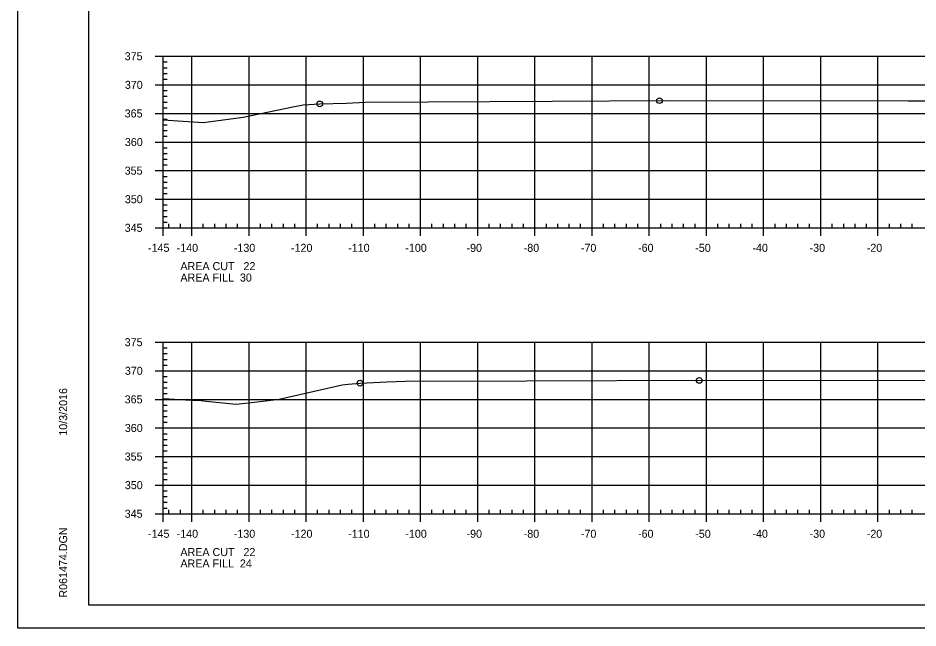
# Model space of a CAD drawing. Extents: x 1359801 to 1362404, y 372415 to 374228.
# Drawn here: x 1359800.9 to 1359958.4, y 372734.6 to 372841.3 of the extents above; entities that cross this region are included whole.
import ezdxf

# ---------------------------------------------------------------- set-up
doc = ezdxf.new("R2010")
doc.units = 0
for name, color, linetype in [('S_DRG_PT_SYM', 7, 'Continuous'), ('S_MAILBOX', 7, 'Continuous'), ('S_PRIMARY_CTL', 7, 'Continuous'), ('S_SHOULDER', 7, 'Continuous'), ('S_UTL_PT_SYM', 7, 'Continuous'), ('S_WATER_UTILITIES', 7, 'Continuous')]:
    doc.layers.add(name, color=color, linetype=linetype)

msp = doc.modelspace()

# ---------------------------------------------------------------- linework, layer by layer
at = {"layer": 'S_DRG_PT_SYM'}
for points in [[(1359826.35, 372823.48), (1359833.32, 372823.01), (1359839.04, 372823.77), (1359840.31, 372823.93), (1359849.31, 372825.79), (1359850.52, 372826.05), (1359850.79, 372826.07), (1359853.71, 372826.25), (1359858.35, 372826.4), (1359861.74, 372826.53), (1359894.36, 372826.73), (1359914.38, 372826.82), (1359956.61, 372826.79), (1359964.55, 372826.78)], [(1359826.35, 372774.75), (1359826.45, 372774.75), (1359831.2, 372774.47), (1359832.53, 372774.42), (1359833.86, 372774.26), (1359839.1, 372773.72), (1359842.28, 372774.07), (1359846.64, 372774.6), (1359853.8, 372776.26), (1359857.62, 372777.13), (1359858.66, 372777.23), (1359860.76, 372777.41), (1359865.46, 372777.62), (1359868.64, 372777.76), (1359889.9, 372777.8), (1359921.42, 372777.91), (1359970.23, 372777.9)]]:
    msp.add_lwpolyline(points, dxfattribs=at)
at = {"layer": 'S_MAILBOX'}
for p, q in [((1359826.35, 372834.58), (1360116.35, 372834.58)), ((1359826.35, 372804.58), (1359826.35, 372834.58)), ((1359831.35, 372804.58), (1359831.35, 372834.58)), ((1359841.35, 372804.58), (1359841.35, 372834.58)), ((1359851.35, 372804.58), (1359851.35, 372834.58)), ((1359861.35, 372804.58), (1359861.35, 372834.58)), ((1359871.35, 372804.58), (1359871.35, 372834.58)), ((1359881.35, 372804.58), (1359881.35, 372834.58)), ((1359891.35, 372804.58), (1359891.35, 372834.58)), ((1359901.35, 372804.58), (1359901.35, 372834.58)), ((1359911.35, 372804.58), (1359911.35, 372834.58)), ((1359921.35, 372804.58), (1359921.35, 372834.58)), ((1359931.35, 372804.58), (1359931.35, 372834.58)), ((1359941.35, 372804.58), (1359941.35, 372834.58)), ((1359951.35, 372804.58), (1359951.35, 372834.58)), ((1359826.35, 372829.58), (1360116.35, 372829.58)), ((1359826.35, 372824.58), (1360116.35, 372824.58)), ((1359826.35, 372819.58), (1360116.35, 372819.58)), ((1359826.35, 372814.58), (1360116.35, 372814.58)), ((1359826.35, 372809.58), (1360116.35, 372809.58)), ((1359826.35, 372804.58), (1360116.35, 372804.58)), ((1359826.35, 372784.58), (1360116.35, 372784.58)), ((1359826.35, 372754.58), (1359826.35, 372784.58)), ((1359831.35, 372754.58), (1359831.35, 372784.58)), ((1359841.35, 372754.58), (1359841.35, 372784.58)), ((1359851.35, 372754.58), (1359851.35, 372784.58)), ((1359861.35, 372754.58), (1359861.35, 372784.58)), ((1359871.35, 372754.58), (1359871.35, 372784.58)), ((1359881.35, 372754.58), (1359881.35, 372784.58)), ((1359891.35, 372754.58), (1359891.35, 372784.58)), ((1359901.35, 372754.58), (1359901.35, 372784.58)), ((1359911.35, 372754.58), (1359911.35, 372784.58)), ((1359921.35, 372754.58), (1359921.35, 372784.58)), ((1359931.35, 372754.58), (1359931.35, 372784.58)), ((1359941.35, 372754.58), (1359941.35, 372784.58)), ((1359951.35, 372754.58), (1359951.35, 372784.58)), ((1359826.35, 372779.58), (1360116.35, 372779.58)), ((1359826.35, 372774.58), (1360116.35, 372774.58)), ((1359826.35, 372769.58), (1360116.35, 372769.58)), ((1359826.35, 372764.58), (1360116.35, 372764.58)), ((1359826.35, 372759.58), (1360116.35, 372759.58)), ((1359826.35, 372754.58), (1360116.35, 372754.58))]:
    msp.add_line(p, q, dxfattribs=at)
at = {"layer": 'S_SHOULDER'}
msp.add_line((1359800.95, 372734.61), (1360134.28, 372734.61), dxfattribs=at)
for points in [[(1359800.94, 372947.94), (1360134.28, 372947.94), (1360134.28, 372734.6), (1359800.94, 372734.6)], [(1360047.27, 372944.04), (1360047.27, 372934.16), (1360083, 372934.16), (1360083, 372931.24), (1360106.2, 372931.24), (1360106.2, 372906.91), (1360129.53, 372906.91), (1360129.53, 372738.58), (1359813.35, 372738.58), (1359813.35, 372944.04)]]:
    msp.add_lwpolyline(points, close=True, dxfattribs=at)
for centre in [(1359853.71, 372826.25), (1359913.13, 372826.81), (1359860.76, 372777.41), (1359920.1, 372777.9)]:
    msp.add_circle(centre, 0.5, dxfattribs=at)
at = {"layer": 'S_UTL_PT_SYM'}
for p, q in [((1359813.35, 372738.58), (1359813.35, 372944.04)), ((1359813.35, 372738.58), (1359813.35, 372738.58)), ((1360129.53, 372738.58), (1359813.35, 372738.58))]:
    msp.add_line(p, q, dxfattribs=at)
at = {"layer": 'S_WATER_UTILITIES'}
for p, q in [((1359824.95, 372834.58), (1359826.35, 372834.58)), ((1359826.35, 372804.58), (1359826.35, 372834.58)), ((1359826.35, 372833.58), (1359827.05, 372833.58)), ((1359826.35, 372832.58), (1359827.05, 372832.58)), ((1359826.35, 372831.58), (1359827.05, 372831.58)), ((1359824.95, 372829.58), (1359826.35, 372829.58)), ((1359826.35, 372830.58), (1359827.05, 372830.58)), ((1359826.35, 372828.58), (1359827.05, 372828.58)), ((1359826.35, 372827.58), (1359827.05, 372827.58)), ((1359826.35, 372826.58), (1359827.05, 372826.58)), ((1359824.95, 372824.58), (1359826.35, 372824.58)), ((1359826.35, 372825.58), (1359827.05, 372825.58)), ((1359826.35, 372823.58), (1359827.05, 372823.58)), ((1359826.35, 372822.58), (1359827.05, 372822.58)), ((1359826.35, 372821.58), (1359827.05, 372821.58)), ((1359826.35, 372820.58), (1359827.05, 372820.58)), ((1359824.95, 372819.58), (1359826.35, 372819.58)), ((1359826.35, 372818.58), (1359827.05, 372818.58)), ((1359826.35, 372817.58), (1359827.05, 372817.58)), ((1359826.35, 372816.58), (1359827.05, 372816.58)), ((1359826.35, 372815.58), (1359827.05, 372815.58)), ((1359824.95, 372814.58), (1359826.35, 372814.58)), ((1359826.35, 372813.58), (1359827.05, 372813.58)), ((1359826.35, 372812.58), (1359827.05, 372812.58)), ((1359826.35, 372811.58), (1359827.05, 372811.58)), ((1359826.35, 372810.58), (1359827.05, 372810.58)), ((1359824.95, 372809.58), (1359826.35, 372809.58)), ((1359826.35, 372808.58), (1359827.05, 372808.58)), ((1359826.35, 372807.58), (1359827.05, 372807.58)), ((1359826.35, 372806.58), (1359827.05, 372806.58)), ((1359826.35, 372805.58), (1359827.05, 372805.58)), ((1359824.95, 372804.58), (1359826.35, 372804.58)), ((1359826.35, 372804.58), (1359826.35, 372805.28)), ((1359826.35, 372804.58), (1360116.35, 372804.58)), ((1359826.35, 372803.18), (1359826.35, 372804.58)), ((1359827.35, 372804.58), (1359827.35, 372805.28)), ((1359829.35, 372804.58), (1359829.35, 372805.28)), ((1359831.35, 372803.18), (1359831.35, 372804.58)), ((1359833.35, 372804.58), (1359833.35, 372805.28)), ((1359835.35, 372804.58), (1359835.35, 372805.28)), ((1359837.35, 372804.58), (1359837.35, 372805.28)), ((1359839.35, 372804.58), (1359839.35, 372805.28)), ((1359841.35, 372803.18), (1359841.35, 372804.58)), ((1359843.35, 372804.58), (1359843.35, 372805.28)), ((1359845.35, 372804.58), (1359845.35, 372805.28)), ((1359847.35, 372804.58), (1359847.35, 372805.28)), ((1359849.35, 372804.58), (1359849.35, 372805.28)), ((1359851.35, 372803.18), (1359851.35, 372804.58)), ((1359853.35, 372804.58), (1359853.35, 372805.28)), ((1359855.35, 372804.58), (1359855.35, 372805.28)), ((1359857.35, 372804.58), (1359857.35, 372805.28)), ((1359859.35, 372804.58), (1359859.35, 372805.28)), ((1359861.35, 372803.18), (1359861.35, 372804.58)), ((1359863.35, 372804.58), (1359863.35, 372805.28)), ((1359865.35, 372804.58), (1359865.35, 372805.28)), ((1359867.35, 372804.58), (1359867.35, 372805.28)), ((1359869.35, 372804.58), (1359869.35, 372805.28)), ((1359871.35, 372803.18), (1359871.35, 372804.58)), ((1359873.35, 372804.58), (1359873.35, 372805.28)), ((1359875.35, 372804.58), (1359875.35, 372805.28)), ((1359877.35, 372804.58), (1359877.35, 372805.28)), ((1359879.35, 372804.58), (1359879.35, 372805.28)), ((1359881.35, 372803.18), (1359881.35, 372804.58)), ((1359883.35, 372804.58), (1359883.35, 372805.28)), ((1359885.35, 372804.58), (1359885.35, 372805.28)), ((1359887.35, 372804.58), (1359887.35, 372805.28)), ((1359889.35, 372804.58), (1359889.35, 372805.28)), ((1359891.35, 372803.18), (1359891.35, 372804.58)), ((1359893.35, 372804.58), (1359893.35, 372805.28)), ((1359895.35, 372804.58), (1359895.35, 372805.28)), ((1359897.35, 372804.58), (1359897.35, 372805.28)), ((1359899.35, 372804.58), (1359899.35, 372805.28)), ((1359901.35, 372803.18), (1359901.35, 372804.58)), ((1359903.35, 372804.58), (1359903.35, 372805.28)), ((1359905.35, 372804.58), (1359905.35, 372805.28)), ((1359907.35, 372804.58), (1359907.35, 372805.28)), ((1359909.35, 372804.58), (1359909.35, 372805.28)), ((1359911.35, 372803.18), (1359911.35, 372804.58)), ((1359913.35, 372804.58), (1359913.35, 372805.28)), ((1359915.35, 372804.58), (1359915.35, 372805.28)), ((1359917.35, 372804.58), (1359917.35, 372805.28)), ((1359919.35, 372804.58), (1359919.35, 372805.28)), ((1359921.35, 372803.18), (1359921.35, 372804.58)), ((1359923.35, 372804.58), (1359923.35, 372805.28)), ((1359925.35, 372804.58), (1359925.35, 372805.28)), ((1359927.35, 372804.58), (1359927.35, 372805.28)), ((1359929.35, 372804.58), (1359929.35, 372805.28)), ((1359931.35, 372803.18), (1359931.35, 372804.58)), ((1359933.35, 372804.58), (1359933.35, 372805.28)), ((1359935.35, 372804.58), (1359935.35, 372805.28)), ((1359937.35, 372804.58), (1359937.35, 372805.28)), ((1359939.35, 372804.58), (1359939.35, 372805.28)), ((1359941.35, 372803.18), (1359941.35, 372804.58)), ((1359943.35, 372804.58), (1359943.35, 372805.28)), ((1359945.35, 372804.58), (1359945.35, 372805.28)), ((1359947.35, 372804.58), (1359947.35, 372805.28)), ((1359949.35, 372804.58), (1359949.35, 372805.28)), ((1359951.35, 372803.18), (1359951.35, 372804.58)), ((1359953.35, 372804.58), (1359953.35, 372805.28)), ((1359955.35, 372804.58), (1359955.35, 372805.28)), ((1359957.35, 372804.58), (1359957.35, 372805.28)), ((1359824.95, 372784.58), (1359826.35, 372784.58)), ((1359826.35, 372754.58), (1359826.35, 372784.58)), ((1359826.35, 372783.58), (1359827.05, 372783.58)), ((1359826.35, 372782.58), (1359827.05, 372782.58)), ((1359826.35, 372781.58), (1359827.05, 372781.58)), ((1359826.35, 372780.58), (1359827.05, 372780.58)), ((1359824.95, 372779.58), (1359826.35, 372779.58)), ((1359826.35, 372778.58), (1359827.05, 372778.58)), ((1359826.35, 372777.58), (1359827.05, 372777.58)), ((1359826.35, 372776.58), (1359827.05, 372776.58)), ((1359826.35, 372775.58), (1359827.05, 372775.58)), ((1359824.95, 372774.58), (1359826.35, 372774.58)), ((1359826.35, 372773.58), (1359827.05, 372773.58)), ((1359826.35, 372772.58), (1359827.05, 372772.58)), ((1359826.35, 372771.58), (1359827.05, 372771.58)), ((1359824.95, 372769.58), (1359826.35, 372769.58)), ((1359826.35, 372770.58), (1359827.05, 372770.58)), ((1359826.35, 372768.58), (1359827.05, 372768.58)), ((1359826.35, 372767.58), (1359827.05, 372767.58)), ((1359826.35, 372766.58), (1359827.05, 372766.58)), ((1359824.95, 372764.58), (1359826.35, 372764.58)), ((1359826.35, 372765.58), (1359827.05, 372765.58)), ((1359826.35, 372763.58), (1359827.05, 372763.58)), ((1359826.35, 372762.58), (1359827.05, 372762.58)), ((1359826.35, 372761.58), (1359827.05, 372761.58)), ((1359826.35, 372760.58), (1359827.05, 372760.58)), ((1359824.95, 372759.58), (1359826.35, 372759.58)), ((1359826.35, 372758.58), (1359827.05, 372758.58)), ((1359826.35, 372757.58), (1359827.05, 372757.58)), ((1359826.35, 372756.58), (1359827.05, 372756.58)), ((1359826.35, 372755.58), (1359827.05, 372755.58)), ((1359826.35, 372754.58), (1359826.35, 372755.28)), ((1359827.35, 372754.58), (1359827.35, 372755.28)), ((1359829.35, 372754.58), (1359829.35, 372755.28)), ((1359833.35, 372754.58), (1359833.35, 372755.28)), ((1359835.35, 372754.58), (1359835.35, 372755.28)), ((1359837.35, 372754.58), (1359837.35, 372755.28)), ((1359839.35, 372754.58), (1359839.35, 372755.28)), ((1359843.35, 372754.58), (1359843.35, 372755.28)), ((1359845.35, 372754.58), (1359845.35, 372755.28)), ((1359847.35, 372754.58), (1359847.35, 372755.28)), ((1359849.35, 372754.58), (1359849.35, 372755.28)), ((1359853.35, 372754.58), (1359853.35, 372755.28)), ((1359855.35, 372754.58), (1359855.35, 372755.28)), ((1359857.35, 372754.58), (1359857.35, 372755.28)), ((1359859.35, 372754.58), (1359859.35, 372755.28)), ((1359863.35, 372754.58), (1359863.35, 372755.28)), ((1359865.35, 372754.58), (1359865.35, 372755.28)), ((1359867.35, 372754.58), (1359867.35, 372755.28)), ((1359869.35, 372754.58), (1359869.35, 372755.28)), ((1359873.35, 372754.58), (1359873.35, 372755.28)), ((1359875.35, 372754.58), (1359875.35, 372755.28)), ((1359877.35, 372754.58), (1359877.35, 372755.28)), ((1359879.35, 372754.58), (1359879.35, 372755.28)), ((1359883.35, 372754.58), (1359883.35, 372755.28)), ((1359885.35, 372754.58), (1359885.35, 372755.28)), ((1359887.35, 372754.58), (1359887.35, 372755.28)), ((1359889.35, 372754.58), (1359889.35, 372755.28)), ((1359893.35, 372754.58), (1359893.35, 372755.28)), ((1359895.35, 372754.58), (1359895.35, 372755.28)), ((1359897.35, 372754.58), (1359897.35, 372755.28)), ((1359899.35, 372754.58), (1359899.35, 372755.28)), ((1359903.35, 372754.58), (1359903.35, 372755.28)), ((1359905.35, 372754.58), (1359905.35, 372755.28)), ((1359907.35, 372754.58), (1359907.35, 372755.28)), ((1359909.35, 372754.58), (1359909.35, 372755.28)), ((1359913.35, 372754.58), (1359913.35, 372755.28)), ((1359915.35, 372754.58), (1359915.35, 372755.28)), ((1359917.35, 372754.58), (1359917.35, 372755.28)), ((1359919.35, 372754.58), (1359919.35, 372755.28)), ((1359923.35, 372754.58), (1359923.35, 372755.28)), ((1359925.35, 372754.58), (1359925.35, 372755.28)), ((1359927.35, 372754.58), (1359927.35, 372755.28)), ((1359929.35, 372754.58), (1359929.35, 372755.28)), ((1359933.35, 372754.58), (1359933.35, 372755.28)), ((1359935.35, 372754.58), (1359935.35, 372755.28)), ((1359937.35, 372754.58), (1359937.35, 372755.28)), ((1359939.35, 372754.58), (1359939.35, 372755.28)), ((1359943.35, 372754.58), (1359943.35, 372755.28)), ((1359945.35, 372754.58), (1359945.35, 372755.28)), ((1359947.35, 372754.58), (1359947.35, 372755.28)), ((1359949.35, 372754.58), (1359949.35, 372755.28)), ((1359953.35, 372754.58), (1359953.35, 372755.28)), ((1359955.35, 372754.58), (1359955.35, 372755.28)), ((1359957.35, 372754.58), (1359957.35, 372755.28)), ((1359824.95, 372754.58), (1359826.35, 372754.58)), ((1359826.35, 372754.58), (1360116.35, 372754.58)), ((1359826.35, 372753.18), (1359826.35, 372754.58)), ((1359831.35, 372753.18), (1359831.35, 372754.58)), ((1359841.35, 372753.18), (1359841.35, 372754.58)), ((1359851.35, 372753.18), (1359851.35, 372754.58)), ((1359861.35, 372753.18), (1359861.35, 372754.58)), ((1359871.35, 372753.18), (1359871.35, 372754.58)), ((1359881.35, 372753.18), (1359881.35, 372754.58)), ((1359891.35, 372753.18), (1359891.35, 372754.58)), ((1359901.35, 372753.18), (1359901.35, 372754.58)), ((1359911.35, 372753.18), (1359911.35, 372754.58)), ((1359921.35, 372753.18), (1359921.35, 372754.58)), ((1359931.35, 372753.18), (1359931.35, 372754.58)), ((1359941.35, 372753.18), (1359941.35, 372754.58)), ((1359951.35, 372753.18), (1359951.35, 372754.58))]:
    msp.add_line(p, q, dxfattribs=at)

# ---------------------------------------------------------------- texts
at = {"layer": 'S_PRIMARY_CTL'}
for s, p in [('375', (1359819.6, 372833.88)), ('370', (1359819.63, 372828.88)), ('365', (1359819.6, 372823.88)), ('360', (1359819.63, 372818.88)), ('355', (1359819.6, 372813.88)), ('350', (1359819.63, 372808.88)), ('345', (1359819.6, 372803.88)), ('-145', (1359823.68, 372800.38)), ('-140', (1359828.69, 372800.38)), ('-130', (1359838.69, 372800.38)), ('-120', (1359848.69, 372800.38)), ('-110', (1359858.69, 372800.38)), ('-100', (1359868.69, 372800.38)), ('-90', (1359879.39, 372800.38)), ('-80', (1359889.39, 372800.38)), ('-70', (1359899.39, 372800.38)), ('-60', (1359909.39, 372800.38)), ('-50', (1359919.39, 372800.38)), ('-40', (1359929.39, 372800.38)), ('-30', (1359939.39, 372800.38)), ('-20', (1359949.39, 372800.38)), ('AREA CUT   22', (1359829.35, 372797.18)), ('AREA FILL  30', (1359829.35, 372795.18)), ('375', (1359819.6, 372783.88)), ('370', (1359819.63, 372778.88)), ('365', (1359819.6, 372773.88)), ('360', (1359819.63, 372768.88)), ('355', (1359819.6, 372763.88)), ('350', (1359819.63, 372758.88)), ('345', (1359819.6, 372753.88)), ('-145', (1359823.68, 372750.38)), ('-140', (1359828.69, 372750.38)), ('-130', (1359838.69, 372750.38)), ('-120', (1359848.69, 372750.38)), ('-110', (1359858.69, 372750.38)), ('-100', (1359868.69, 372750.38)), ('-90', (1359879.39, 372750.38)), ('-80', (1359889.39, 372750.38)), ('-70', (1359899.39, 372750.38)), ('-60', (1359909.39, 372750.38)), ('-50', (1359919.39, 372750.38)), ('-40', (1359929.39, 372750.38)), ('-30', (1359939.39, 372750.38)), ('-20', (1359949.39, 372750.38)), ('AREA CUT   22', (1359829.35, 372747.18)), ('AREA FILL  24', (1359829.35, 372745.18))]:
    msp.add_text(s, height=1.4, dxfattribs=at).set_placement(p)
at = {"layer": 'S_SHOULDER'}
for p in [(1359861.7, 372826.48), (1359868.6, 372777.71)]:
    msp.add_text('+', height=0.1, dxfattribs=at).set_placement(p)
at = {"layer": 'S_UTL_PT_SYM'}
for s, p in [('10/3/2016', (1359809.54, 372768.23)), ('R061474.DGN', (1359809.54, 372739.91))]:
    msp.add_text(s, height=1.4, rotation=90, dxfattribs=at).set_placement(p)

doc.saveas('drawing.dxf')
